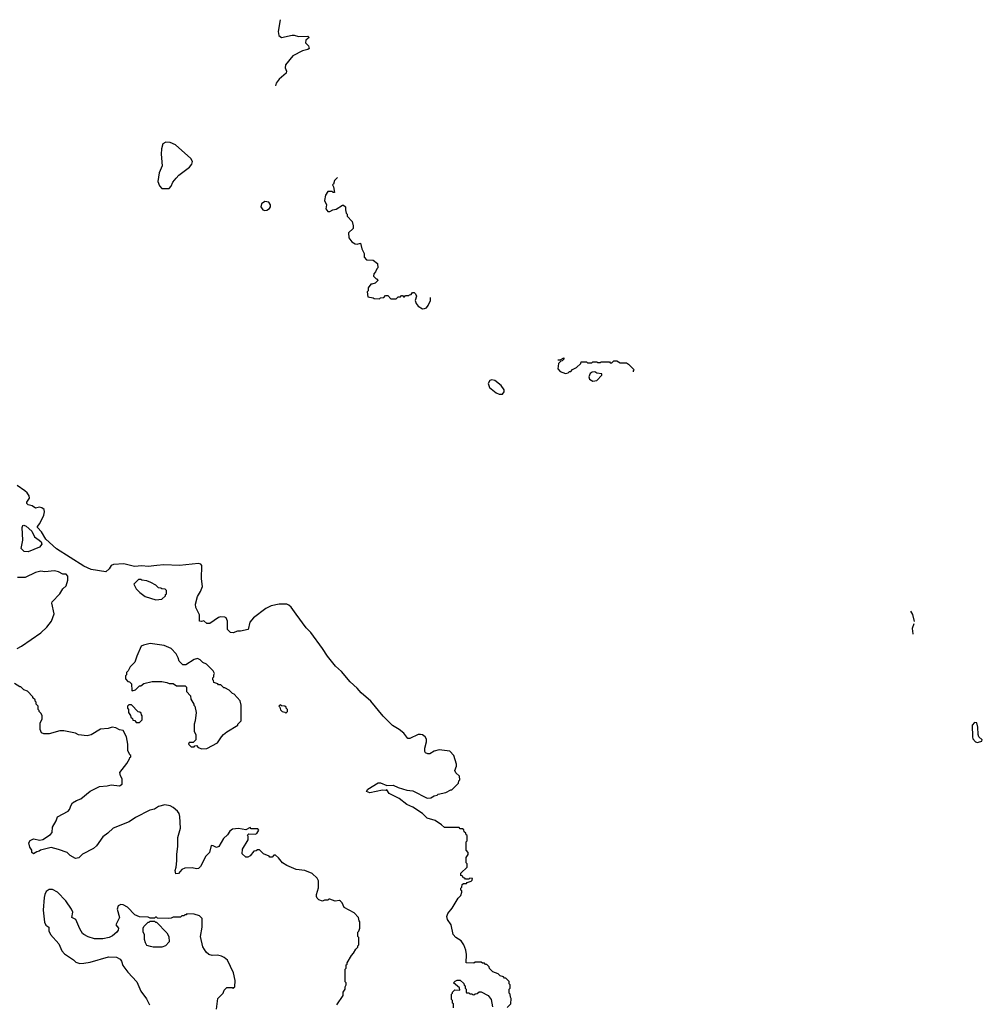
# Model space of a CAD drawing. Extents: x 1861455 to 2058065, y 200073 to 437907.
# Tile 459 of 574: x 2044414 to 2053570, y 346150 to 355514. Entities that reach past the tile are written whole.
import ezdxf

# ---------------------------------------------------------------- set-up
doc = ezdxf.new("R2010")
doc.units = 0

msp = doc.modelspace()

# ---------------------------------------------------------------- linework, layer by layer
at = {"layer": '0CON05XD'}
for points in [[(2046890.5, 355514.4), (2046872.3, 355402.3), (2046878.8, 355365), (2046905, 355344), (2047005, 355366.2), (2047025, 355366.2), (2047065, 355353.3), (2047155, 355357.5), (2047166.7, 355345), (2047135, 355320), (2047132.5, 355295), (2047160, 355265), (2047168.3, 355241.7), (2047155, 355230), (2047105, 355217.5), (2047010.7, 355169.3), (2046943.3, 355085), (2046940, 355055), (2046953.3, 355025), (2046947.5, 355005), (2046881.7, 354948.3), (2046855, 354910), (2046848.2, 354886.5)], [(2045835, 353910), (2045855, 353930), (2045871.7, 353968.3), (2045901.7, 354008.3), (2045926.7, 354035), (2046028.9, 354111.1), (2046050.9, 354139.1), (2046059.2, 354165), (2046041.4, 354195), (2045897.1, 354325), (2045845.9, 354345.9), (2045805, 354350.6), (2045777.4, 354332.6), (2045762.8, 354287.2), (2045758.9, 354235), (2045768.8, 354125), (2045740.9, 354059.1), (2045728.8, 353975), (2045743.3, 353935), (2045765, 353910), (2045835, 353910)], [(2047437.9, 354012), (2047410, 353985), (2047398.3, 353951.7), (2047390, 353945), (2047400, 353925), (2047408.3, 353871.7), (2047395, 353870), (2047385, 353880), (2047345, 353880), (2047322.5, 353845), (2047312.5, 353795), (2047333.3, 353755), (2047327.5, 353715), (2047345, 353690), (2047365, 353690), (2047393, 353707), (2047425, 353712.5), (2047485, 353750), (2047495, 353750), (2047512.5, 353735), (2047512.5, 353705), (2047520, 353675), (2047530, 353665), (2047530, 353645), (2047576.1, 353596.1), (2047586.7, 353555), (2047585, 353530), (2047543, 353487), (2047545, 353440), (2047575, 353402.5), (2047605, 353382.5), (2047625, 353380), (2047655, 353390), (2047667.5, 353335), (2047691.7, 353291.7), (2047690, 353255), (2047711.7, 353231.7), (2047775, 353228.8), (2047817.5, 353195), (2047820, 353155), (2047810, 353145), (2047800, 353115), (2047781.7, 353098.3), (2047780, 353075), (2047805, 353050), (2047815, 353050), (2047820, 353035), (2047795, 353010), (2047765, 353000), (2047755, 353000), (2047730, 352965), (2047730, 352935), (2047720, 352925), (2047725, 352880), (2047775, 352870), (2047785, 352862.5), (2047835, 352860), (2047845, 352870), (2047877, 352873), (2047895, 352890), (2047915, 352890), (2047945, 352860), (2047995, 352860), (2048015, 352880), (2048035, 352880), (2048045, 352890), (2048055, 352890), (2048065, 352880), (2048075, 352880), (2048085, 352890), (2048115, 352890), (2048121.7, 352898.3), (2048138.3, 352901.7), (2048151.7, 352918.3), (2048165, 352920), (2048178.3, 352908.3), (2048187.5, 352885), (2048176.4, 352843.6), (2048183.8, 352815), (2048205, 352791.2), (2048245, 352766), (2048265, 352766.2), (2048282.5, 352775), (2048298.8, 352795), (2048321.2, 352845), (2048321.7, 352873.5)], [(2046745, 353700.6), (2046765, 353702.5), (2046791.5, 353718.5), (2046800.6, 353735), (2046800.8, 353755), (2046785, 353778.8), (2046745, 353786.7), (2046715.6, 353764.4), (2046708.6, 353735), (2046727.5, 353707.5), (2046745, 353700.6)], [(2049533.9, 352280.9), (2049535, 352280), (2049555, 352280), (2049588.3, 352298.3), (2049590, 352285), (2049575, 352270), (2049561.7, 352268.3), (2049540, 352245), (2049532.5, 352195), (2049555, 352170), (2049605, 352150), (2049630, 352155), (2049645, 352170), (2049655, 352170), (2049673, 352187), (2049710, 352205), (2049750, 352245), (2049755, 352260), (2049805, 352260), (2049815, 352250), (2049855, 352250), (2049865, 352260), (2049905, 352260), (2049912.5, 352252.5), (2049935, 352252.5), (2049945, 352260), (2050025, 352260), (2050031.7, 352251.7), (2050045, 352250), (2050065, 352270), (2050095, 352270), (2050125, 352250), (2050185, 352250), (2050205, 352237.5), (2050260, 352185), (2050250, 352175), (2050250, 352166.1)], [(2049867, 352077), (2049905, 352083.3), (2049950, 352135), (2049950, 352145), (2049905, 352152.5), (2049885, 352166.7), (2049858.3, 352161.7), (2049840.3, 352149.7), (2049826.7, 352116.7), (2049832.5, 352095), (2049867, 352077)], [(2048975, 351952), (2049005, 351953.3), (2049023.3, 351975), (2049023, 351993), (2048995, 352036.7), (2048935, 352083.3), (2048905, 352090), (2048885, 352082.5), (2048870, 352055), (2048883.3, 352015), (2048945, 351966.2), (2048975, 351952)], [(2045718.1, 350321.9), (2045635, 350315.3), (2045575, 350320.3), (2045505.4, 350315.4), (2045405, 350337.8), (2045308.1, 350331.9), (2045285, 350322), (2045265, 350292), (2045235, 350263.3), (2045095, 350285.5), (2045025, 350315.6), (2044765, 350482), (2044662.9, 350572.9), (2044622.3, 350642.3), (2044583.3, 350685), (2044583.3, 350695), (2044605.9, 350724.1), (2044645, 350802.5), (2044651.2, 350835), (2044646.7, 350855), (2044625, 350872.5), (2044603.3, 350876.7), (2044565, 350870), (2044531.7, 350891.7), (2044495, 350900), (2044483, 350913), (2044482.5, 350925), (2044506.4, 350963.6), (2044504, 350985), (2044486.9, 351015), (2044464.1, 351034.1), (2044390, 351085)], [(2044495, 350452), (2044456.1, 350456.1), (2044428.8, 350485), (2044445.5, 350565), (2044437.3, 350685), (2044445, 350702.9), (2044455, 350706.9), (2044477.2, 350697.2), (2044529.8, 350649.8), (2044556.2, 350595), (2044600, 350565), (2044617.3, 350547.3), (2044626.2, 350525), (2044602.7, 350497.3), (2044495, 350452)], [(2049051.7, 346118.3), (2049087, 346153), (2049090, 346205), (2049081.7, 346218.3), (2049080, 346245), (2049070, 346255), (2049070, 346295), (2049080, 346305), (2049080, 346335), (2049070, 346345), (2049068.3, 346368.3), (2049038.3, 346398.3), (2049025, 346400), (2049015, 346410), (2048985, 346420), (2048965, 346440), (2048915, 346460), (2048881.7, 346491.7), (2048880, 346505), (2048858.3, 346528.3), (2048845, 346530), (2048835, 346540), (2048815, 346540), (2048805, 346550), (2048745, 346550), (2048735, 346540), (2048660, 346545), (2048662.5, 346625), (2048656.7, 346665), (2048640, 346715), (2048612.5, 346755), (2048563.9, 346783.9), (2048537.5, 346815), (2048517.5, 346905), (2048483.3, 346955), (2048477.5, 346985), (2048486.7, 347015), (2048527.5, 347065), (2048585, 347160), (2048610, 347185), (2048620, 347215), (2048618.3, 347228.3), (2048610, 347235), (2048610, 347255), (2048620, 347265), (2048621.7, 347288.3), (2048635, 347300), (2048665, 347300), (2048671.7, 347308.3), (2048708.3, 347321.7), (2048718.3, 347331.7), (2048720, 347345), (2048695, 347350), (2048685, 347340), (2048655, 347340), (2048648.3, 347348.3), (2048631.7, 347351.7), (2048628.3, 347368.3), (2048610, 347375), (2048611.7, 347398.3), (2048670, 347455), (2048670, 347485), (2048660, 347495), (2048660, 347545), (2048680, 347575), (2048680, 347595), (2048660, 347615), (2048660, 347695), (2048670, 347705), (2048670, 347755), (2048661.7, 347761.7), (2048658.3, 347778.3), (2048641.7, 347791.7), (2048638.3, 347808.3), (2048625, 347820), (2048605, 347820), (2048595, 347830), (2048455, 347830), (2048425, 347857.5), (2048365, 347897.5), (2048289.3, 347919.3), (2048245, 347963.3), (2048152.5, 348025), (2048095, 348050), (2048025, 348107.5), (2047927.5, 348155), (2047905, 348190), (2047897.5, 348182.5), (2047865, 348187.5), (2047745, 348162.5), (2047712.5, 348175), (2047725, 348197.5), (2047825, 348256.7), (2047846.4, 348256.4), (2047905, 348230), (2047965, 348233.8), (2048015, 348211.2), (2048095, 348186.7), (2048155, 348181.2), (2048289.3, 348109.3), (2048325, 348113.3), (2048355, 348132.5), (2048385, 348140), (2048395, 348150), (2048467, 348163), (2048515, 348190), (2048525, 348190), (2048588.3, 348251.7), (2048590, 348275), (2048600, 348285), (2048598.3, 348318.3), (2048561.7, 348351.7), (2048552.5, 348375), (2048567.5, 348415), (2048567.5, 348435), (2048542.5, 348515), (2048505, 348557.5), (2048405, 348570), (2048355, 348556.2), (2048315, 348533.3), (2048295, 348532.5), (2048275, 348542.5), (2048267.5, 348555), (2048267.5, 348585), (2048282.5, 348645), (2048283, 348673), (2048272.5, 348695), (2048245, 348712.5), (2048225, 348717.5), (2048205, 348717.5), (2048125, 348677.5), (2048105, 348677.5), (2048067.8, 348727.8), (2048025, 348764.2), (2047961.5, 348801.5), (2047872, 348892), (2047755, 349034), (2047661.3, 349111.3), (2047625, 349158.1), (2047558.1, 349218.1), (2047475, 349315.8), (2047416.8, 349366.8), (2047340.9, 349460.9), (2047295, 349534.2), (2047185, 349685.6), (2047140.6, 349730.6), (2047045, 349859.4), (2046995, 349927.5), (2046975, 349945.7), (2046955, 349954.3), (2046883.2, 349956.8), (2046805, 349940), (2046754.2, 349915.8), (2046637.5, 349825), (2046602.5, 349785), (2046586.7, 349713.3), (2046515, 349697.5), (2046485, 349698.8), (2046445, 349683.8), (2046420, 349685), (2046390, 349715), (2046390, 349795), (2046377.5, 349825), (2046365, 349832.5), (2046325, 349836.7), (2046305, 349830), (2046223, 349773), (2046195, 349772.5), (2046165, 349797.5), (2046145, 349790), (2046123, 349793), (2046123.8, 349855), (2046091.2, 349925), (2046086.2, 349955), (2046105, 350030), (2046133.6, 350076.4), (2046152.5, 350125), (2046143.3, 350195), (2046147, 350323), (2046137.5, 350335), (2046115, 350341.2), (2045935, 350324.6), (2045785, 350328.7), (2045718.1, 350321.9)], [(2044390, 349535), (2044430, 349555), (2044615, 349682.5), (2044673, 349737), (2044717.5, 349795), (2044742.5, 349865), (2044720, 349965), (2044723, 349977), (2044796.4, 350053.6), (2044825, 350100), (2044855, 350130), (2044872.5, 350185), (2044871.7, 350221.7), (2044855, 350240), (2044825, 350242.5), (2044785, 350262.5), (2044745, 350272.5), (2044655, 350262.5), (2044615, 350270), (2044565, 350257.5), (2044465, 350210), (2044395, 350208.8)], [(2045708.3, 349998.3), (2045765, 350002.5), (2045800, 350035), (2045801.7, 350048.3), (2045810, 350055), (2045810, 350085), (2045798.3, 350098.3), (2045765, 350100), (2045757, 350107), (2045735, 350110), (2045710, 350135), (2045661.7, 350161.7), (2045625, 350177.5), (2045575, 350182.5), (2045565, 350190), (2045545, 350190), (2045500, 350145), (2045520.7, 350100.7), (2045557.5, 350065), (2045609.3, 350029.3), (2045708.3, 349998.3)], [(2052886.1, 349888.2), (2052905.9, 349855.9), (2052920.9, 349789.6)], [(2052917.2, 349768.8), (2052904.2, 349725), (2052909.2, 349675), (2052910.9, 349672.9)], [(2046148.3, 348578.3), (2046195, 348582.5), (2046295, 348637.5), (2046332.5, 348695), (2046353.6, 348716.4), (2046385, 348742.5), (2046490, 348805), (2046490, 348815), (2046520, 348845), (2046520, 348995), (2046510, 349035), (2046455, 349100), (2046440, 349105), (2046407, 349137), (2046365, 349160), (2046355, 349160), (2046328.3, 349188.3), (2046305, 349190), (2046298.3, 349198.3), (2046261.7, 349211.7), (2046258.3, 349228.3), (2046250, 349235), (2046250, 349255), (2046260, 349265), (2046260, 349285), (2046267, 349297), (2046255, 349320), (2046190, 349385), (2046155, 349400), (2046130, 349425), (2046105, 349437.5), (2046075, 349430), (2045995, 349380), (2045965, 349380), (2045930, 349415), (2045922.5, 349445), (2045903, 349483), (2045855, 349532.5), (2045788.3, 349561.7), (2045655, 349582.5), (2045593, 349567), (2045570, 349555), (2045528.3, 349461.7), (2045510, 349405), (2045465, 349360), (2045447, 349323), (2045430, 349305), (2045430, 349285), (2045420, 349275), (2045420, 349245), (2045441.7, 349221.7), (2045458.3, 349218.3), (2045478.3, 349198.3), (2045480, 349135), (2045485, 349130), (2045515, 349140), (2045555, 349180), (2045565, 349180), (2045595, 349200), (2045675, 349220), (2045765, 349220), (2045815, 349210), (2045835, 349200), (2045875, 349200), (2045905, 349180), (2045988.3, 349178.3), (2046000, 349165), (2046000, 349125), (2046040, 349085), (2046043, 349053), (2046070, 349005), (2046070, 348995), (2046080, 348985), (2046092.5, 348925), (2046082.5, 348845), (2046072.5, 348815), (2046072.5, 348745), (2046090, 348715), (2046090, 348665), (2046065, 348640), (2046025, 348640), (2046020, 348625), (2046045, 348600), (2046075, 348600), (2046081.7, 348608.3), (2046095, 348610), (2046113, 348593), (2046148.3, 348578.3)], [(2047430, 346145), (2047490, 346235), (2047490, 346265), (2047510, 346295), (2047510, 346315), (2047520, 346335), (2047520, 346355), (2047510, 346365), (2047510, 346485), (2047520, 346495), (2047520, 346525), (2047528.3, 346531.7), (2047530, 346545), (2047570, 346615), (2047590, 346635), (2047610, 346675), (2047630, 346695), (2047630, 346705), (2047640, 346715), (2047640, 346785), (2047630, 346795), (2047630, 346835), (2047640, 346845), (2047650, 346875), (2047650, 346935), (2047643, 346943), (2047637, 346977), (2047595, 347020), (2047500.7, 347070.7), (2047482.5, 347115), (2047465, 347132.5), (2047455, 347137.5), (2047415, 347130), (2047365, 347150), (2047355, 347150), (2047345, 347140), (2047315, 347140), (2047295, 347132.5), (2047260, 347145), (2047245, 347160), (2047237.5, 347175), (2047237.5, 347195), (2047257, 347257), (2047257.5, 347325), (2047245, 347350), (2047195, 347392.5), (2047125, 347422.5), (2047045, 347433.3), (2046955, 347468.8), (2046914.1, 347494.1), (2046875, 347542.5), (2046847, 347567), (2046833, 347567), (2046815, 347550), (2046795, 347550), (2046788.3, 347558.3), (2046731.7, 347581.7), (2046695, 347620), (2046675, 347620), (2046665, 347610), (2046640, 347605), (2046606.4, 347563.6), (2046585, 347550), (2046565, 347550), (2046531.7, 347581.7), (2046532.5, 347625), (2046587.5, 347715), (2046587.5, 347747.5), (2046581.7, 347758.3), (2046595, 347770), (2046655, 347767.5), (2046670, 347775), (2046690, 347805), (2046678.3, 347818.3), (2046615, 347820), (2046605, 347830), (2046565, 347810), (2046495, 347823.3), (2046440, 347815), (2046413.6, 347796.4), (2046389.3, 347760.7), (2046353.6, 347726.4), (2046309.3, 347650.7), (2046285, 347642.5), (2046255, 347657.5), (2046235, 347660), (2046220, 347595), (2046185, 347560), (2046135, 347460), (2046115, 347442.5), (2046095, 347440), (2046055, 347449.2), (2045985, 347443.3), (2045955, 347432.5), (2045925, 347392.5), (2045900, 347390), (2045893.6, 347423.6), (2045903.3, 347455), (2045910, 347515), (2045908, 347575), (2045920, 347655), (2045918.8, 347735), (2045943.8, 347825), (2045937.7, 347937.7), (2045930, 347965), (2045915, 347987.5), (2045875, 348022.5), (2045845, 348036.7), (2045795, 348046.7), (2045735, 348030), (2045695, 348006.7), (2045652.5, 347995), (2045515, 347926.7), (2045455.9, 347884.1), (2045303.9, 347826.1), (2045253, 347777), (2045205, 347742.5), (2045145, 347656.2), (2045115, 347631.2), (2045011.7, 347578.3), (2044976.4, 347543.6), (2044945, 347537.5), (2044895, 347566.7), (2044865, 347594), (2044785, 347623.3), (2044715, 347640), (2044613, 347617), (2044600, 347605), (2044578.3, 347601.7), (2044545, 347580), (2044530, 347595), (2044530, 347615), (2044510, 347645), (2044502.5, 347685), (2044515, 347707.5), (2044545, 347722.5), (2044605, 347712.5), (2044635, 347717.5), (2044706.4, 347763.6), (2044722.5, 347785), (2044727.5, 347835), (2044762.5, 347895), (2044775, 347932.5), (2044875, 347987.5), (2044888.3, 348001.7), (2044903.3, 348045), (2044917.5, 348065), (2044955, 348088.8), (2044995, 348103.3), (2045085, 348176.2), (2045175, 348220), (2045245, 348226.7), (2045285, 348237.5), (2045365, 348227.5), (2045390, 348245), (2045390, 348295), (2045373, 348323), (2045367.5, 348355), (2045435, 348440), (2045460, 348485), (2045461.7, 348498.3), (2045470, 348505), (2045470, 348515), (2045461.7, 348521.7), (2045442.5, 348565), (2045442.5, 348625), (2045430, 348695), (2045400, 348755), (2045365, 348760), (2045329.3, 348779.3), (2045295, 348786.2), (2045255, 348773.3), (2045183.8, 348766.2), (2045095, 348713.3), (2045055, 348702.5), (2044975, 348712.5), (2044945, 348727.5), (2044835, 348752.5), (2044795, 348752.5), (2044695, 348722.5), (2044645, 348722.5), (2044623, 348733), (2044610, 348765), (2044610, 348825), (2044627.5, 348865), (2044627.5, 348895), (2044620, 348915), (2044600, 348935), (2044600, 348945), (2044590, 348955), (2044590, 348985), (2044570, 349005), (2044570, 349025), (2044561.7, 349031.7), (2044560, 349045), (2044540, 349065), (2044540, 349075), (2044488.3, 349128.3), (2044455, 349140), (2044425, 349170), (2044415, 349170), (2044365, 349200)], [(2045555, 348830), (2045580, 348855), (2045580, 348895), (2045571.7, 348901.7), (2045568.3, 348918.3), (2045558.3, 348928.3), (2045541.7, 348931.7), (2045478.3, 348998.3), (2045451.7, 348998.3), (2045440, 348985), (2045440, 348965), (2045450, 348955), (2045450, 348925), (2045468.3, 348898.3), (2045471.7, 348881.7), (2045488.3, 348868.3), (2045491.7, 348851.7), (2045508.3, 348848.3), (2045521.7, 348831.7), (2045555, 348830)], [(2046945, 348920), (2046960, 348935), (2046960, 348955), (2046950, 348965), (2046950, 348975), (2046937, 348987), (2046905, 348990), (2046891.7, 348998.3), (2046880, 348985), (2046890, 348975), (2046895, 348950), (2046910, 348935), (2046935, 348930), (2046945, 348920)], [(2053525, 348640), (2053535, 348643.3), (2053567, 348653), (2053570, 348665), (2053537.5, 348695), (2053530, 348715), (2053526.7, 348785), (2053517, 348827), (2053495, 348830), (2053473.3, 348805), (2053476.2, 348695), (2053481.2, 348675), (2053505, 348646.7), (2053525, 348640)], [(2046287.5, 346105), (2046300, 346205), (2046350, 346255), (2046360, 346285), (2046385, 346310), (2046435, 346310), (2046445, 346300), (2046451.7, 346308.3), (2046460, 346315), (2046462.5, 346375), (2046449.3, 346449.3), (2046389.3, 346569.3), (2046360, 346595), (2046335, 346607.5), (2046295, 346616.7), (2046245, 346613.3), (2046213.9, 346623.9), (2046187.5, 346645), (2046156.4, 346696.4), (2046132.5, 346795), (2046150, 346885), (2046150, 346965), (2046125, 346990), (2046075, 347007.5), (2046005, 347010), (2045998.3, 347001.7), (2045985, 347000), (2045975, 346990), (2045955, 346990), (2045945, 346980), (2045875, 346980), (2045855, 346970), (2045825, 346967.5), (2045725, 346970), (2045715, 346980), (2045705, 346980), (2045695, 346970), (2045655, 346970), (2045635, 346980), (2045555, 346982.5), (2045510.7, 347000.7), (2045440, 347075), (2045397, 347097), (2045375, 347100), (2045350, 347085), (2045340, 347055), (2045362.5, 346975), (2045330, 346905), (2045353.3, 346875), (2045350, 346855), (2045337.5, 346835), (2045298, 346802), (2045265, 346786.7), (2045205, 346773.3), (2045125, 346773.3), (2045065, 346792.5), (2045025, 346812.5), (2045012.5, 346825), (2044986.7, 346866.7), (2044947.5, 346955), (2044910, 346975), (2044920, 347025), (2044907.5, 347055), (2044853, 347133), (2044775, 347217.5), (2044725, 347242.5), (2044695, 347242.5), (2044666.7, 347223.3), (2044652.5, 347195), (2044647.5, 347165), (2044637.5, 347045), (2044650.7, 346930.7), (2044663.3, 346903.3), (2044690, 346885), (2044691.7, 346848.3), (2044707.5, 346815), (2044786.1, 346726.1), (2044815, 346660), (2044840.7, 346630.7), (2044925, 346572.5), (2044949.3, 346549.3), (2044985, 346538.8), (2045025, 346540), (2045085, 346552), (2045258.3, 346601.7), (2045335, 346597.5), (2045369.3, 346579.3), (2045381.7, 346561.7), (2045395, 346520), (2045442.5, 346455), (2045530, 346365), (2045567.5, 346275), (2045620.4, 346200.5), (2045648.8, 346145)], [(2045765, 346692.5), (2045685, 346692.5), (2045658.3, 346698.3), (2045625, 346710), (2045610, 346735), (2045600, 346765), (2045600, 346815), (2045590, 346835), (2045590, 346875), (2045595, 346890), (2045635, 346930), (2045645, 346930), (2045655, 346940), (2045695, 346940), (2045705, 346930), (2045715, 346930), (2045815, 346830), (2045832.5, 346795), (2045837, 346743), (2045800, 346705), (2045765, 346692.5)], [(2048540, 346115), (2048540, 346155), (2048531.7, 346161.7), (2048530, 346185), (2048520, 346195), (2048520, 346245), (2048530, 346255), (2048530, 346265), (2048553, 346287), (2048600, 346285), (2048596.4, 346306.4), (2048540, 346355), (2048555, 346370), (2048570, 346375), (2048575, 346380), (2048605, 346380), (2048638.3, 346348.3), (2048641.7, 346331.7), (2048650, 346325), (2048650, 346305), (2048660, 346295), (2048660, 346265), (2048665, 346260), (2048685, 346260), (2048695, 346250), (2048715, 346250), (2048721.7, 346241.7), (2048735, 346240), (2048745, 346250), (2048767, 346253), (2048785, 346270), (2048805, 346270), (2048870, 346235), (2048897.5, 346195), (2048910, 346125)]]:
    msp.add_lwpolyline(points, dxfattribs=at)

doc.saveas('drawing.dxf')
